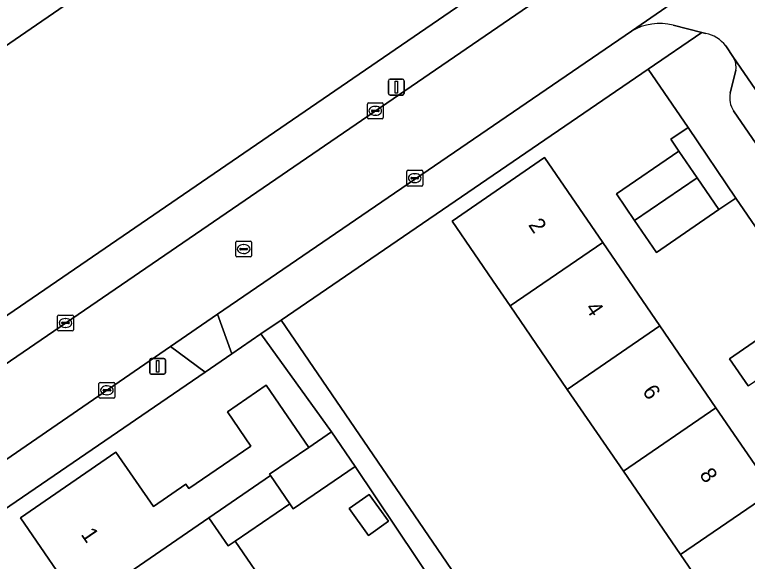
# Model space of a CAD drawing. Extents: x 157445 to 158888, y 383061 to 384688.
# Drawn here: x 158351.18 to 158397.42, y 383633.52 to 383668 of the extents above; entities that cross this region are included whole.
import ezdxf

# ---------------------------------------------------------------- set-up
doc = ezdxf.new("R2010")
doc.units = 0
for name, color, linetype in [('IMGEO_Erf', 7, 'Continuous'), ('IMGEO_Kolk', 7, 'Continuous'), ('IMGEO_Lichtmast', 7, 'Continuous'), ('IMGEO_Pand', 7, 'Continuous'), ('IMGEO_Pand_nummerreeks', 7, 'Continuous'), ('IMGEO_Parkeervlak_open', 7, 'Continuous'), ('IMGEO_Rijbaan_lokaal_open', 7, 'Continuous'), ('IMGEO_Rioolput', 7, 'Continuous'), ('IMGEO_Voetpad_open', 7, 'Continuous')]:
    doc.layers.add(name, color=color, linetype=linetype)

msp = doc.modelspace()

# ---------------------------------------------------------------- linework, layer by layer
at = {"layer": 'IMGEO_Erf'}
for points in [[(158279.276, 383600.145), (158417.27, 383694.62), (158417.156, 383695.965), (158400.646, 383719.878), (158356.391, 383689.6), (158355.51, 383690.928), (158353.836, 383693.449), (158349.926, 383691.318)], [(158385.58, 383689.939), (158380.321, 383686.343), (158375.013, 383682.714), (158370.098, 383679.353), (158364.684, 383675.652), (158359.397, 383672.037), (158354.309, 383668.558), (158349.118, 383665.009), (158343.735, 383661.328), (158338.564, 383657.792), (158333.32, 383654.207), (158328.017, 383650.581), (158322.942, 383647.111), (158317.678, 383643.512), (158312.339, 383639.861), (158307.336, 383636.441)], [(158400.648, 383650.664), (158396.688, 383656.436), (158395.623, 383655.706), (158391.681, 383653.004), (158390.305, 383655.013), (158389.152, 383656.695), (158393.094, 383659.397), (158392.594, 383660.144), (158393.684, 383660.891), (158391.166, 383664.564), (158367.998, 383648.73), (158400.509, 383601.16)], [(158397.684, 383621.882), (158394.242, 383626.905), (158396.817, 383628.67), (158393.197, 383633.951), (158389.596, 383639.205), (158386.057, 383644.367), (158382.45, 383649.63), (158381.608, 383650.858), (158378.781, 383654.982), (158384.624, 383658.987), (158388.293, 383653.634), (158391.9, 383648.372), (158395.438, 383643.21), (158399.04, 383637.956)], [(158397.46, 383644.596), (158396.292, 383646.3), (158400.224, 383648.995)], [(158355.362, 383630.721), (158351.548, 383636.273), (158357.575, 383640.413), (158359.938, 383636.974), (158361.994, 383638.38), (158362.178, 383638.111), (158366.089, 383640.784), (158364.607, 383642.952), (158367.06, 383644.629), (158369.745, 383640.701), (158371.18, 383641.682), (158366.725, 383647.86), (158364.878, 383646.598), (158363.203, 383645.454), (158345.335, 383633.242)], [(158384.333, 383622.095), (158372.673, 383639.498), (158368.763, 383636.825), (158368.539, 383637.152), (158365.096, 383634.798), (158367.34, 383631.516)]]:
    msp.add_lwpolyline(points, dxfattribs=at)
msp.add_lwpolyline([(158373.553, 383637.745), (158374.764, 383636.053), (158373.512, 383635.158), (158372.301, 383636.85)], close=True, dxfattribs=at)
at = {"layer": 'IMGEO_Kolk'}
for p, q in [((158373.439, 383661.509), (158373.439, 383662.361)), ((158373.514, 383662.435), (158374.366, 383662.435)), ((158373.927, 383662.215), (158373.952, 383662.215)), ((158374.44, 383662.361), (158374.44, 383661.509)), ((158373.698, 383661.929), (158373.698, 383661.941)), ((158374.136, 383661.892), (158373.738, 383661.892)), ((158373.741, 383661.978), (158374.139, 383661.978)), ((158373.95, 383661.655), (158373.925, 383661.655)), ((158374.182, 383661.941), (158374.182, 383661.929)), ((158374.366, 383661.435), (158373.514, 383661.435)), ((158375.93, 383657.265), (158375.93, 383658.117)), ((158376.005, 383658.191), (158376.857, 383658.191)), ((158376.418, 383657.971), (158376.443, 383657.971)), ((158376.931, 383658.117), (158376.931, 383657.265)), ((158376.189, 383657.685), (158376.189, 383657.697)), ((158376.627, 383657.648), (158376.229, 383657.648)), ((158376.232, 383657.734), (158376.63, 383657.734)), ((158376.441, 383657.411), (158376.416, 383657.411)), ((158376.673, 383657.697), (158376.673, 383657.685)), ((158376.857, 383657.191), (158376.005, 383657.191)), ((158353.891, 383648.128), (158353.891, 383648.98)), ((158353.966, 383649.054), (158354.818, 383649.054)), ((158354.379, 383648.834), (158354.404, 383648.834)), ((158354.892, 383648.98), (158354.892, 383648.128)), ((158354.15, 383648.548), (158354.15, 383648.56)), ((158354.588, 383648.511), (158354.19, 383648.511)), ((158354.193, 383648.597), (158354.591, 383648.597)), ((158354.402, 383648.274), (158354.377, 383648.274)), ((158354.634, 383648.56), (158354.634, 383648.548)), ((158354.818, 383648.054), (158353.966, 383648.054)), ((158356.505, 383643.883), (158356.505, 383644.735)), ((158356.58, 383644.809), (158357.432, 383644.809)), ((158356.993, 383644.589), (158357.018, 383644.589)), ((158357.506, 383644.735), (158357.506, 383643.883)), ((158356.764, 383644.303), (158356.764, 383644.315)), ((158357.202, 383644.266), (158356.804, 383644.266)), ((158356.807, 383644.352), (158357.205, 383644.352)), ((158357.016, 383644.029), (158356.991, 383644.029)), ((158357.248, 383644.315), (158357.248, 383644.303)), ((158357.432, 383643.809), (158356.58, 383643.809))]:
    msp.add_line(p, q, dxfattribs=at)
for points in [[(158373.439, 383661.509), (158373.439, 383662.361)], [(158373.514, 383662.435), (158374.366, 383662.435)], [(158374.44, 383662.361), (158374.44, 383661.509)], [(158374.366, 383661.435), (158373.514, 383661.435)], [(158375.93, 383657.265), (158375.93, 383658.117)], [(158376.005, 383658.191), (158376.857, 383658.191)], [(158376.931, 383658.117), (158376.931, 383657.265)], [(158376.857, 383657.191), (158376.005, 383657.191)], [(158353.891, 383648.128), (158353.891, 383648.98)], [(158353.966, 383649.054), (158354.818, 383649.054)], [(158354.892, 383648.98), (158354.892, 383648.128)], [(158354.818, 383648.054), (158353.966, 383648.054)], [(158356.505, 383643.883), (158356.505, 383644.735)], [(158356.58, 383644.809), (158357.432, 383644.809)], [(158357.506, 383644.735), (158357.506, 383643.883)], [(158357.432, 383643.809), (158356.58, 383643.809)]]:
    msp.add_lwpolyline(points, dxfattribs=at)
for centre, radius, start, end in [((158373.516, 383662.359), 0.0765, 91.552, 178.448), ((158373.516, 383662.359), 0.0765, 91.552, 178.448), ((158374.364, 383662.359), 0.0765, 1.552, 88.448), ((158374.364, 383662.359), 0.0765, 1.552, 88.448), ((158373.738, 383661.938), 0.0403, 85.8775, 175.7526), ((158373.735, 383661.928), 0.0366, 178.938, 274.7102), ((158374.139, 383661.935), 0.043, 264.8664, 352.4533), ((158374.143, 383661.94), 0.0386, 1.7309, 96.639), ((158373.516, 383661.511), 0.0765, 181.552, 268.448), ((158373.516, 383661.511), 0.0765, 181.552, 268.448), ((158374.364, 383661.511), 0.0765, 271.552, 358.448), ((158374.364, 383661.511), 0.0765, 271.552, 358.448), ((158376.007, 383658.115), 0.0765, 91.552, 178.448), ((158376.007, 383658.115), 0.0765, 91.552, 178.448), ((158376.855, 383658.115), 0.0765, 1.552, 88.448), ((158376.855, 383658.115), 0.0765, 1.552, 88.448), ((158376.229, 383657.694), 0.0403, 85.8775, 175.7526), ((158376.226, 383657.684), 0.0366, 178.938, 274.7102), ((158376.63, 383657.691), 0.043, 264.8664, 352.4533), ((158376.634, 383657.696), 0.0386, 1.7309, 96.639), ((158376.007, 383657.267), 0.0765, 181.552, 268.448), ((158376.007, 383657.267), 0.0765, 181.552, 268.448), ((158376.855, 383657.267), 0.0765, 271.552, 358.448), ((158376.855, 383657.267), 0.0765, 271.552, 358.448), ((158353.968, 383648.978), 0.0765, 91.552, 178.448), ((158353.968, 383648.978), 0.0765, 91.552, 178.448), ((158354.816, 383648.978), 0.0765, 1.552, 88.448), ((158354.816, 383648.978), 0.0765, 1.552, 88.448), ((158354.19, 383648.557), 0.0403, 85.8775, 175.7526), ((158354.187, 383648.547), 0.0366, 178.938, 274.7102), ((158354.591, 383648.554), 0.043, 264.8664, 352.4533), ((158354.595, 383648.559), 0.0386, 1.7309, 96.639), ((158353.968, 383648.13), 0.0765, 181.552, 268.448), ((158353.968, 383648.13), 0.0765, 181.552, 268.448), ((158354.816, 383648.13), 0.0765, 271.552, 358.448), ((158354.816, 383648.13), 0.0765, 271.552, 358.448), ((158356.582, 383644.733), 0.0765, 91.552, 178.448), ((158356.582, 383644.733), 0.0765, 91.552, 178.448), ((158357.43, 383644.733), 0.0765, 1.552, 88.448), ((158357.43, 383644.733), 0.0765, 1.552, 88.448), ((158356.804, 383644.312), 0.0403, 85.8775, 175.7526), ((158356.801, 383644.302), 0.0366, 178.938, 274.7102), ((158357.205, 383644.309), 0.043, 264.8664, 352.4533), ((158357.209, 383644.314), 0.0386, 1.7309, 96.639), ((158356.582, 383643.885), 0.0765, 181.552, 268.448), ((158356.582, 383643.885), 0.0765, 181.552, 268.448), ((158357.43, 383643.885), 0.0765, 271.552, 358.448), ((158357.43, 383643.885), 0.0765, 271.552, 358.448)]:
    msp.add_arc(centre, radius, start, end, dxfattribs=at)
for centre, major_axis, ratio, start_param, end_param in [((158373.926, 383661.935), (-0.387, 0.002), 0.722429, 4.712389, 7.853982), ((158373.951, 383661.935), (-0.39, 0.002), 0.717154, 1.570796, 4.712389), ((158376.417, 383657.691), (-0.387, 0.002), 0.722429, 4.712389, 7.853982), ((158376.442, 383657.691), (-0.39, 0.002), 0.717154, 1.570796, 4.712389), ((158354.378, 383648.554), (-0.387, 0.002), 0.722429, 4.712389, 7.853982), ((158354.403, 383648.554), (-0.39, 0.002), 0.717154, 1.570796, 4.712389), ((158356.992, 383644.309), (-0.387, 0.002), 0.722429, 4.712389, 7.853982), ((158357.017, 383644.309), (-0.39, 0.002), 0.717154, 1.570796, 4.712389)]:
    msp.add_ellipse(centre, major_axis=major_axis, ratio=ratio, start_param=start_param, end_param=end_param, dxfattribs=at)
at = {"layer": 'IMGEO_Lichtmast'}
for p, q in [((158374.868, 383663.932), (158375.658, 383663.932)), ((158375.658, 383663.932), (158374.868, 383663.932)), ((158374.768, 383663.032), (158374.768, 383663.832)), ((158374.768, 383663.832), (158374.768, 383663.032)), ((158375.758, 383663.832), (158375.758, 383663.032)), ((158375.758, 383663.032), (158375.758, 383663.832)), ((158375.658, 383662.932), (158374.868, 383662.932)), ((158374.868, 383662.932), (158375.658, 383662.932)), ((158359.805, 383646.32), (158360.595, 383646.32)), ((158360.595, 383646.32), (158359.805, 383646.32)), ((158359.705, 383645.42), (158359.705, 383646.22)), ((158359.705, 383646.22), (158359.705, 383645.42)), ((158360.695, 383646.22), (158360.695, 383645.42)), ((158360.695, 383645.42), (158360.695, 383646.22)), ((158360.595, 383645.32), (158359.805, 383645.32)), ((158359.805, 383645.32), (158360.595, 383645.32))]:
    msp.add_line(p, q, dxfattribs=at)
for points in [[(158375.188, 383663.807), (158375.338, 383663.807), (158375.338, 383663.057), (158375.188, 383663.057), (158375.188, 383663.807)], [(158360.125, 383646.195), (158360.275, 383646.195), (158360.275, 383645.445), (158360.125, 383645.445), (158360.125, 383646.195)]]:
    msp.add_lwpolyline(points, dxfattribs=at)
for centre, start, end in [((158374.868, 383663.832), 90, 180), ((158374.868, 383663.832), 90, 180), ((158375.658, 383663.832), 0, 90), ((158375.658, 383663.832), 360, 90), ((158374.868, 383663.032), 180, 270), ((158374.868, 383663.032), 180, 270), ((158375.658, 383663.032), 270, 0), ((158375.658, 383663.032), 270, 0), ((158359.805, 383646.22), 90, 180), ((158359.805, 383646.22), 90, 180), ((158360.595, 383646.22), 0, 90), ((158360.595, 383646.22), 360, 90), ((158359.805, 383645.42), 180, 270), ((158359.805, 383645.42), 180, 270), ((158360.595, 383645.42), 270, 0), ((158360.595, 383645.42), 270, 0)]:
    msp.add_arc(centre, 0.1, start, end, dxfattribs=at)
at = {"layer": 'IMGEO_Pand'}
for points in [[(158350.184, 383674.591), (158344.994, 383671.043), (158349.118, 383665.009), (158354.309, 383668.558)], [(158394.247, 383657.714), (158393.094, 383659.397), (158389.152, 383656.695), (158390.305, 383655.013)], [(158388.293, 383653.634), (158384.624, 383658.987), (158378.781, 383654.982), (158381.608, 383650.858), (158382.45, 383649.63)], [(158394.247, 383657.714), (158390.305, 383655.013), (158391.681, 383653.004), (158395.623, 383655.706)], [(158391.9, 383648.372), (158388.293, 383653.634), (158382.45, 383649.63), (158386.057, 383644.367)], [(158401.391, 383647.291), (158400.224, 383648.995), (158396.292, 383646.3), (158397.46, 383644.596)], [(158391.9, 383648.372), (158386.057, 383644.367), (158389.596, 383639.205), (158395.438, 383643.21)], [(158367.32, 383638.935), (158367.269, 383639.009), (158369.745, 383640.701), (158367.06, 383644.629), (158364.607, 383642.952), (158366.089, 383640.784), (158362.178, 383638.111), (158361.994, 383638.38), (158359.938, 383636.974), (158357.575, 383640.413), (158351.548, 383636.273), (158355.362, 383630.721), (158363.438, 383636.268)], [(158399.04, 383637.956), (158395.438, 383643.21), (158389.596, 383639.205), (158393.197, 383633.951)], [(158371.18, 383641.682), (158369.745, 383640.701), (158367.269, 383639.009), (158367.32, 383638.935), (158368.539, 383637.152), (158368.763, 383636.825), (158372.673, 383639.498)], [(158368.539, 383637.152), (158367.32, 383638.935), (158363.438, 383636.268), (158364.651, 383634.494), (158365.096, 383634.798)], [(158373.553, 383637.745), (158372.301, 383636.85), (158373.512, 383635.158), (158374.764, 383636.053)], [(158399.04, 383637.956), (158393.197, 383633.951), (158396.817, 383628.67), (158402.66, 383632.675)], [(158365.096, 383634.798), (158364.651, 383634.494), (158363.438, 383636.268), (158355.362, 383630.721), (158358.827, 383625.676), (158364.854, 383629.816), (158367.34, 383631.516)]]:
    msp.add_lwpolyline(points, close=True, dxfattribs=at)
at = {"layer": 'IMGEO_Parkeervlak_open'}
for points in [[(158440.961, 383600.776), (158414.772, 383638.784), (158396.544, 383665.307)], [(158396.692, 383664.505), (158396.339, 383663.049)], [(158396.546, 383661.927), (158413.196, 383637.7), (158430.181, 383613.05), (158433.52, 383608.203), (158439.386, 383599.69), (158447.244, 383588.192), (158448.803, 383585.908)]]:
    msp.add_lwpolyline(points, dxfattribs=at)
for centre, radius, start, end in [((158395.447, 383664.69), 1.259, 351.5522, 29.3592), ((158397.7, 383662.72), 1.4, 166.4047, 214.5014)]:
    msp.add_arc(centre, radius, start, end, dxfattribs=at)
at = {"layer": 'IMGEO_Rijbaan_lokaal_open'}
msp.add_lwpolyline([(158402.125, 383675.244), (158402.165, 383675.271), (158411.426, 383681.568), (158421.659, 383688.498), (158418.79, 383692.748), (158399.958, 383679.742), (158399.87, 383679.681), (158396.818, 383677.592), (158291.408, 383605.439), (158275.823, 383594.75), (158278.623, 383590.71), (158296.72, 383603.094), (158306.706, 383609.901), (158309.83, 383612.03), (158333.171, 383627.939), (158333.825, 383628.385), (158341.507, 383633.663), (158359.407, 383645.96), (158361.016, 383647.069), (158363.977, 383649.11), (158390.1, 383666.952), (158401.945, 383675.147)], close=True, dxfattribs=at)
for points in [[(158402.125, 383675.244), (158401.945, 383675.147), (158390.1, 383666.952)], [(158392.743, 383667.338), (158394.543, 383666.881), (158394.792, 383666.818)], [(158396.049, 383666.028), (158396.544, 383665.307), (158414.772, 383638.784), (158440.961, 383600.776), (158448.901, 383589.304), (158452.346, 383584.337), (158452.491, 383584.112), (158454.081, 383581.774), (158458.174, 383584.6), (158456.434, 383587.131), (158455.092, 383589.049), (158454.709, 383589.606), (158450.508, 383595.811), (158445.686, 383602.8), (158443.566, 383605.873), (158430.185, 383625.266), (158428.487, 383627.727), (158419.744, 383640.399)]]:
    msp.add_lwpolyline(points, dxfattribs=at)
for centre, radius, start, end in [((158391.887, 383663.959), 3.486, 75.7835, 120.8347), ((158394.405, 383664.807), 2.048, 36.5966, 79.1063)]:
    msp.add_arc(centre, radius, start, end, dxfattribs=at)
at = {"layer": 'IMGEO_Rioolput'}
for p, q in [((158365.208, 383653.717), (158366.06, 383653.717)), ((158365.133, 383652.791), (158365.133, 383653.643)), ((158365.435, 383653.26), (158365.833, 383653.26)), ((158365.621, 383653.497), (158365.646, 383653.497)), ((158366.134, 383653.643), (158366.134, 383652.791)), ((158365.392, 383653.211), (158365.392, 383653.223)), ((158365.83, 383653.174), (158365.432, 383653.174)), ((158365.644, 383652.937), (158365.619, 383652.937)), ((158365.876, 383653.223), (158365.876, 383653.211)), ((158366.06, 383652.717), (158365.208, 383652.717))]:
    msp.add_line(p, q, dxfattribs=at)
for points in [[(158365.208, 383653.717), (158366.06, 383653.717)], [(158365.133, 383652.791), (158365.133, 383653.643)], [(158366.134, 383653.643), (158366.134, 383652.791)], [(158366.06, 383652.717), (158365.208, 383652.717)]]:
    msp.add_lwpolyline(points, dxfattribs=at)
for centre, radius, start, end in [((158365.21, 383653.641), 0.0765, 91.552, 178.448), ((158365.21, 383653.641), 0.0765, 91.552, 178.448), ((158366.058, 383653.641), 0.0765, 1.552, 88.448), ((158366.058, 383653.641), 0.0765, 1.552, 88.448), ((158365.432, 383653.22), 0.0403, 85.8775, 175.7526), ((158365.837, 383653.222), 0.0386, 1.7309, 96.639), ((158365.21, 383652.793), 0.0765, 181.552, 268.448), ((158365.21, 383652.793), 0.0765, 181.552, 268.448), ((158365.429, 383653.21), 0.0366, 178.938, 274.7102), ((158365.833, 383653.217), 0.043, 264.8664, 352.4533), ((158366.058, 383652.793), 0.0765, 271.552, 358.448), ((158366.058, 383652.793), 0.0765, 271.552, 358.448)]:
    msp.add_arc(centre, radius, start, end, dxfattribs=at)
for centre, major_axis, ratio, start_param, end_param in [((158365.62, 383653.217), (-0.387, 0.002), 0.722429, 4.712389, 7.853982), ((158365.645, 383653.217), (-0.39, 0.002), 0.717154, 1.570796, 4.712389)]:
    msp.add_ellipse(centre, major_axis=major_axis, ratio=ratio, start_param=start_param, end_param=end_param, dxfattribs=at)
at = {"layer": 'IMGEO_Voetpad_open'}
for points in [[(158396.818, 383677.592), (158396.225, 383678.458), (158399.365, 383680.608), (158399.958, 383679.742), (158418.79, 383692.748), (158417.27, 383694.62), (158279.276, 383600.145), (158275.269, 383597.397), (158272.753, 383598.283), (158275.305, 383594.395), (158275.823, 383594.75), (158291.408, 383605.439)], [(158393.684, 383660.891), (158392.594, 383660.144), (158393.094, 383659.397), (158394.247, 383657.714), (158395.623, 383655.706), (158396.688, 383656.436)], [(158363.977, 383649.11), (158361.016, 383647.069), (158363.203, 383645.454), (158364.878, 383646.598)], [(158363.203, 383645.454), (158361.016, 383647.069), (158359.407, 383645.96), (158341.507, 383633.663), (158342.101, 383632.797), (158338.233, 383626.716), (158339.573, 383627.619), (158340.913, 383628.521), (158341.513, 383630.675), (158345.335, 383633.242)]]:
    msp.add_lwpolyline(points, close=True, dxfattribs=at)
for points in [[(158391.166, 383664.564), (158394.543, 383666.881), (158392.743, 383667.338)], [(158390.1, 383666.952), (158363.977, 383649.11), (158364.878, 383646.598), (158366.725, 383647.86), (158367.998, 383648.73), (158391.166, 383664.564)], [(158394.792, 383666.818), (158394.543, 383666.881), (158391.166, 383664.564), (158393.684, 383660.891), (158396.688, 383656.436), (158400.648, 383650.664), (158404.359, 383645.219), (158408.365, 383639.388), (158410.942, 383635.68), (158415.428, 383629.14), (158417.999, 383625.435), (158422.591, 383618.718), (158425.1, 383615.042), (158446.604, 383583.785), (158449.304, 383579.829), (158449.529, 383579.499), (158449.931, 383578.909), (158454.081, 383581.774), (158452.491, 383584.112), (158452.346, 383584.337)], [(158396.544, 383665.307), (158396.049, 383666.028)], [(158396.339, 383663.049), (158396.692, 383664.505)], [(158413.196, 383637.7), (158396.546, 383661.927)], [(158400.509, 383601.16), (158367.998, 383648.73), (158366.725, 383647.86), (158371.18, 383641.682), (158372.673, 383639.498), (158384.333, 383622.095), (158398.894, 383600.789)]]:
    msp.add_lwpolyline(points, dxfattribs=at)
for centre, radius, start, end in [((158391.887, 383663.959), 3.486, 75.7835, 120.8347), ((158394.405, 383664.807), 2.048, 36.5966, 79.1063), ((158395.447, 383664.69), 1.259, 351.5522, 29.3592), ((158397.7, 383662.72), 1.4, 166.4047, 214.5014)]:
    msp.add_arc(centre, radius, start, end, dxfattribs=at)

# ---------------------------------------------------------------- texts
at = {"layer": 'IMGEO_Pand_nummerreeks'}
for s, rotation, p in [('2', 304.4285, (158383.561, 383654.737)), ('4', 304.4285, (158387.16, 383649.486)), ('6', 304.4285, (158390.758, 383644.237)), ('8', 304.4285, (158394.358, 383638.985)), ('1', 304.4861, (158355.329, 383635.219))]:
    msp.add_text(s, height=1, rotation=rotation, dxfattribs=at).set_placement(p)

doc.saveas('drawing.dxf')
